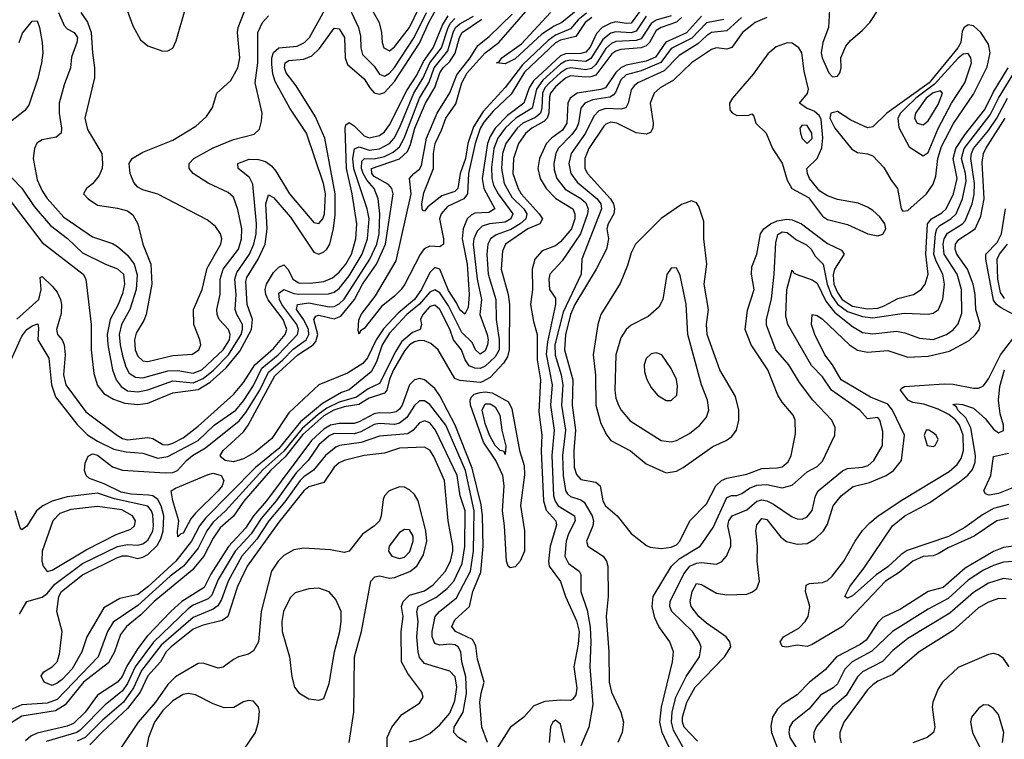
# Model space of a CAD drawing. Header units: inches. Extents: x 884549 to 1028252, y 526810 to 653624.
# Tile 649 of 656: x 982801 to 986713, y 561382 to 564241. Entities that reach past the tile are written whole.
import ezdxf

# ---------------------------------------------------------------- set-up
doc = ezdxf.new("R2010")
doc.units = ezdxf.units.IN
doc.header["$MEASUREMENT"] = 0
doc.layers.add('A9586', color=7, linetype='Continuous')

msp = doc.modelspace()

# ---------------------------------------------------------------- linework, layer by layer
at = {"layer": 'A9586', "color": 5}
for points, elevation in [([(986210, 564385.8), (986091.7, 564368.3), (986064.3, 564355.7), (986036.3, 564323.7), (986017.8, 564282.2), (986014.6, 564210), (985991.6, 564150), (985985.3, 564110), (985989.1, 564089.1), (986016, 564030), (986030, 564014.7), (986050, 564017.1), (986059.9, 564030), (986064.5, 564050), (986063.9, 564090), (986083.5, 564136.5), (986101.3, 564158.7), (986150, 564199), (986178.6, 564230), (986215.1, 564284.9), (986270.2, 564350), (986269.9, 564370), (986241.9, 564381.9)], 2120), ([(986570, 564221), (986551.6, 564208.4), (986545.5, 564194.5), (986539.8, 564150), (986528.6, 564130), (986414.9, 563990), (986246.4, 563870), (986190, 563815.7), (986170, 563811.9), (986102.7, 563842.7), (986050, 563876.2), (986023.8, 563870), (986020.3, 563850), (986039.3, 563810), (986106.8, 563726.8), (986130, 563713), (986170, 563707.8), (986190, 563700.6), (986234.5, 563654.5), (986263.4, 563603.4), (986289.2, 563570), (986303, 563490), (986310, 563481.1), (986330, 563483.5), (986403.8, 563550), (986430, 563587.5), (986441, 563619), (986449.3, 563690), (986462.8, 563737.2), (986511.4, 563828.6), (986590, 563944.9), (986645.4, 564054.6), (986656.2, 564110), (986650, 564144.5), (986620.1, 564190), (986590, 564216.9)], 2120), ([(985850, 564149.5), (985806.2, 564133.7), (985773.9, 564106.1), (985714.9, 564025.1), (985632.6, 563930), (985621.7, 563910), (985622.6, 563882.6), (985631.5, 563871.5), (985650, 563861.2), (985698.6, 563861.4), (985710, 563867.3), (985718, 563858), (985726.4, 563830), (985766.4, 563790), (985791.4, 563730), (985830.6, 563670.6), (985850, 563603.1), (985868.6, 563570), (985934.8, 563534.8), (985990, 563461.3), (986010, 563447.1), (986090, 563427.1), (986170.2, 563390), (986210, 563382.6), (986230, 563388.7), (986242.8, 563410), (986238.7, 563430), (986218, 563458), (986190, 563483.5), (986170, 563497.1), (986132.6, 563512.6), (986050, 563527), (986010, 563540.9), (985980.6, 563560.6), (985938.6, 563610), (985930.6, 563630), (985928.7, 563650), (985970, 563690.1), (985988.4, 563731.6), (985992.3, 563772.3), (985985.2, 563845.2), (985978.8, 563858.8), (985957.9, 563877.9), (985927, 563890), (985899.5, 563910), (985931.5, 563948.5), (985935.2, 563964.8), (985917.4, 564037.4), (985907.9, 564110), (985897, 564130), (985870, 564148.1)], 2120), ([(986570, 564106.9), (986550, 564103.8), (986530, 564088.3), (986435.4, 563984.6), (986362, 563930), (986320.4, 563890), (986300.7, 563870), (986290.1, 563850), (986293.5, 563813.5), (986335.5, 563735.5), (986390, 563700.3), (986410, 563714), (986450.8, 563809.2), (986503, 563910), (986556.1, 563990), (986582.2, 564070), (986579.4, 564090)], 2140), ([(986459.2, 563959.2), (986430, 563950.5), (986402.9, 563930), (986360.1, 563870), (986356.2, 563850), (986366.2, 563830), (986390, 563823.1), (986410, 563839), (986450, 563904.5), (986467.1, 563950)], 2160), ([(985910, 563822.8), (985900.9, 563810), (985902.7, 563790), (985910, 563769.6), (985930, 563749), (985950, 563769.1), (985947.9, 563790), (985930, 563820.7)], 2140), ([(985470, 563521.1), (985430, 563506.9), (985350, 563451.4), (985248.2, 563350), (985230, 563314.5), (985215.9, 563264.1), (985186.8, 563193.2), (985110.1, 563069.9), (985098.4, 563030), (985079.6, 562910), (985089.3, 562829.3), (985090.4, 562710), (985110, 562636.5), (985133.7, 562590), (985150.2, 562570), (985227.9, 562527.9), (985290, 562477), (985370, 562441.5), (985410, 562447.7), (985437.6, 562462.4), (985554.6, 562545.4), (985607.7, 562570), (985630, 562585.9), (985649.1, 562610), (985658.7, 562650), (985657.7, 562690), (985644.6, 562744.6), (985582.5, 562850), (985532.2, 562990), (985529.9, 563029.9), (985538.3, 563090), (985520.9, 563190), (985530.6, 563270), (985518.8, 563370), (985519.1, 563439.1), (985499.7, 563499.7), (985490, 563513.6)], 2120), ([(985410, 563255.1), (985390, 563254.5), (985371.7, 563228.3), (985356.9, 563130), (985340.9, 563099.1), (985298.1, 563061.9), (985230, 563027.4), (985210, 563009.8), (985190, 562976.8), (985170.1, 562910), (985165.3, 562770), (985170, 562738), (985180.5, 562710), (985191, 562690), (985227, 562647), (985350, 562570.1), (985390, 562564.1), (985410, 562568.9), (985462.5, 562597.5), (985503.2, 562630), (985530, 562661.8), (985538.7, 562690), (985533.1, 562730), (985510, 562791.1), (985456.1, 562990), (985448.6, 563111.4), (985425.2, 563225.2)], 2140), ([(985330, 562917.7), (985310, 562914.2), (985290, 562895.4), (985281.7, 562870), (985282.9, 562842.9), (985292.1, 562812.1), (985310, 562779.5), (985334.9, 562750), (985370, 562727.9), (985390, 562727.8), (985411.6, 562750), (985415, 562785), (985410, 562811.5), (985390, 562855.1), (985352, 562910)], 2160), ([(984750, 562063.6), (984742.4, 562070), (984735.2, 562090), (984727, 562230), (984719.2, 562290), (984726.5, 562390), (984720.2, 562430), (984693.1, 562490), (984643.2, 562563.2), (984591.5, 562710), (984590.9, 562729.1), (984596.5, 562743.5), (984607.1, 562752.9), (984630, 562760.6), (984650, 562762.7), (984678.3, 562758.3), (984743.2, 562723.2), (984755.9, 562695.9), (984786.3, 562530), (984806, 562470), (984806.3, 562433.7), (984790.6, 562310.6), (984806.4, 562210), (984806.3, 562130), (984790.1, 562089.9), (984770, 562067.1)], 1980), ([(984730, 562513.6), (984725.4, 562525.4), (984710, 562529.5), (984690, 562549.3), (984668.2, 562590), (984650, 562636.5), (984638.8, 562690), (984650, 562714.8), (984670, 562715.4), (984690, 562703.5), (984708.7, 562670), (984716.7, 562610), (984732.5, 562547.5)], 1960), ([(986412.7, 562610), (986402, 562610), (986394.8, 562590), (986406, 562550), (986430, 562545.7), (986438, 562550), (986450, 562573.2), (986441.6, 562590), (986430, 562600.5)], 2020), ([(983430, 562186.2), (983427.6, 562207.6), (983434, 562250), (983410, 562329.7), (983403.4, 562370), (983419.6, 562380.4), (983550, 562434.5), (983570, 562439.2), (983601.4, 562430), (983612.7, 562410), (983605.7, 562390), (983590, 562368.9), (983499.7, 562280.3), (983481.2, 562258.8), (983450, 562201.1), (983441, 562199)], 1920), ([(983110, 562307.9), (983004.7, 562295.3), (982960.5, 562279.5), (982932.4, 562250), (982890.2, 562130.2), (982889.6, 562090), (982893.8, 562070), (982910, 562049.5), (982930, 562053.7), (983065.3, 562134.7), (983183.8, 562196.2), (983242.2, 562217.8), (983257, 562230), (983261.1, 562250), (983249.3, 562270), (983206.3, 562293.7)], 1980), ([(984330, 562216.4), (984310, 562203.6), (984269.6, 562150), (984266.8, 562130), (984280.2, 562110), (984310, 562101.3), (984330, 562106.4), (984351, 562129), (984364.8, 562170), (984364.7, 562190), (984350, 562214.7)], 2140), ([(983990, 561982.2), (983950, 561979.8), (983895.4, 561964.6), (983875.8, 561944.2), (983849.5, 561890), (983842.7, 561850), (983843.3, 561810), (983872.7, 561710), (983881.8, 561630), (983892.6, 561590), (983910, 561567.6), (983950, 561543.6), (983990, 561538.3), (984010, 561544.9), (984030, 561604), (984051.8, 561730), (984073.2, 561810), (984078.7, 561850), (984077.9, 561890), (984057.7, 561937.7), (984030, 561968.5)], 2140)]:
    msp.add_lwpolyline(points, close=True, dxfattribs=dict(at, elevation=elevation))
for points, elevation in [([(983210, 564330.8), (983250, 564217.1), (983280.9, 564160.9), (983310, 564136.9), (983370, 564116.5), (983390, 564117), (983410, 564128.4), (983422.4, 564157.6), (983458, 564282)], 2120), ([(984090, 564332.8), (984147.7, 564210), (984155.3, 564175.3), (984155.9, 564130), (984163.1, 564103.1), (984210, 564057.2), (984230, 564024.6), (984250, 564017), (984270, 564028.5), (984290, 564051.9), (984368.3, 564170), (984417.1, 564270)], 2040), ([(984161.5, 564350), (984228.7, 564230), (984238.5, 564190), (984240.9, 564150), (984247.8, 564130), (984270, 564116.9), (984290, 564133.7), (984350, 564209.7), (984388.3, 564290)], 2060), ([(982757.9, 563530), (982890, 563355.5), (983052.7, 563230), (983063.8, 563210), (983084.6, 563030), (983085.6, 562930), (983096.2, 562836.2), (983110, 562787.5), (983135.9, 562755.9), (983173.2, 562733.2), (983218.4, 562718.4), (983270, 562713), (983310, 562718.3), (983410, 562758.9), (983510, 562771.7), (983558.4, 562801.6), (983621.5, 562858.5), (983675.4, 562924.6), (983722.6, 563010), (983725.7, 563050), (983704.7, 563110), (983699.1, 563200.9), (983703.2, 563216.8), (983748.9, 563290), (983775.9, 563350), (983783.8, 563410), (983778.9, 563510), (983790, 563545.4), (983810, 563535.1), (983876.4, 563456.4), (983970, 563318.2), (983990, 563310.1), (984010, 563318.5), (984020.8, 563330), (984032.8, 563350), (984048.2, 563411.8), (984054.5, 563465.5), (984054, 563550), (984013.8, 563770), (983975.7, 563855.7), (983899.1, 563979.1), (983860.1, 564030), (983852.7, 564050), (983855.9, 564070), (983870, 564078.9), (983930, 564084.2), (983961.7, 564098.3), (983992.6, 564127.4), (984050, 564207.5), (984070, 564204.8), (984091.5, 564170), (984093.6, 564090), (984103.8, 564063.8), (984170, 564006.8), (984192, 563970), (984210, 563951.3), (984230, 563944.8), (984250, 563952.2), (984290, 563996), (984390, 564148.5), (984426.9, 564230), (984470, 564310)], 2020), ([(982770, 563613.6), (982810, 563572), (982859.2, 563499.2), (982924, 563424), (982991.6, 563371.6), (983050, 563315.3), (983141.8, 563270), (983190, 563251.9), (983213.2, 563230), (983217.8, 563190), (983210, 563153.6), (983192.9, 563110), (983160.4, 563050), (983148.3, 562990), (983150.6, 562950), (983169.5, 562850), (983183.9, 562810), (983203.9, 562783.9), (983230, 562767.1), (983270, 562762.5), (983310, 562770.3), (983410, 562806.2), (983490, 562798.9), (983530, 562815.6), (983571.7, 562848.3), (983630.8, 562909.2), (983680.7, 562990), (983686.7, 563010), (983686.5, 563030), (983663.7, 563070), (983657.8, 563090), (983660.9, 563150), (983655.7, 563210), (983663.7, 563236.3), (983714.3, 563310), (983730.9, 563350), (983740.2, 563390), (983741.4, 563430), (983727.6, 563587.6), (983714, 563614), (983668.6, 563650), (983667.2, 563670), (983712.3, 563687.7), (983750, 563686.4), (983777.7, 563677.7), (983801.2, 563661.2), (983819.3, 563639.3), (983873.3, 563550), (983970, 563436), (983990, 563432.1), (984004.9, 563450), (984012.3, 563470), (984015.5, 563550), (984007.9, 563590), (983941.1, 563790), (983874.3, 563890), (983816, 563996), (983806.6, 564026.6), (983802.7, 564062.7), (983802.7, 564090), (983808.9, 564111.1), (983830.2, 564129.8), (983903.3, 564136.7), (983933.2, 564150), (983952.8, 564170), (984039.7, 564330)], 2040), ([(983044.3, 564270), (983070.9, 564230.9), (983085, 564190), (983089.7, 564109.7), (983098.7, 564050), (983098.2, 564010), (983060.3, 563850), (983070, 563804.5), (983128, 563710), (983130.3, 563670), (983128.1, 563650), (983117.2, 563622.8), (983090, 563589.6), (983066.8, 563570), (983054.8, 563550), (983073.4, 563530), (983110, 563504.2), (983190, 563492.8), (983230, 563481.5), (983250, 563466), (983270.6, 563430.6), (983290.1, 563350.1), (983322.3, 563270), (983326.5, 563190), (983304.1, 563070), (983294.4, 563045.6), (983263.7, 562996.3), (983256.6, 562970), (983259.9, 562930), (983270, 562904.8), (983290, 562885.5), (983310, 562882.7), (983410, 562907.6), (983487.7, 562912.3), (983513.2, 562930), (983521, 562950), (983517.3, 562970), (983492.9, 563030), (983491.7, 563090), (983525.4, 563170), (983546.2, 563253.8), (983600.6, 563350), (983603.6, 563370), (983599.4, 563390), (983579.6, 563419.6), (983545.8, 563445.8), (983350, 563547.6), (983290, 563564.7), (983270, 563576.3), (983254.5, 563594.5), (983239.7, 563630), (983236.4, 563670), (983248, 563690), (983290, 563714.7), (983410, 563762.4), (983501.2, 563818.8), (983543.2, 563856.8), (983567.1, 563892.9), (983584.5, 563950), (983639.7, 564000.3), (983668.1, 564050), (983676.2, 564090), (983666.9, 564190), (983668.6, 564210), (983713.5, 564326.5)], 2080), ([(985053.4, 564266.6), (985019.8, 564240.2), (984990, 564204.6), (984930, 564179.4), (984901.2, 564158.8), (984798.7, 564061.3), (984730, 563971.8), (984643.1, 563876.9), (984604.1, 563815.9), (984581, 563750), (984572.5, 563690), (984551.2, 563630), (984541.8, 563570), (984530, 563558.7), (984478.5, 563541.5), (984422.6, 563497.4), (984410, 563480.4), (984402.6, 563482.6), (984399.7, 563490), (984399.2, 563510), (984407.1, 563552.9), (984444.8, 563650), (984444.7, 563710), (984451.7, 563750), (984477.5, 563802.5), (984493.8, 563850), (984533.5, 563906.5), (984557.4, 563990), (984578.7, 564030), (984649.9, 564110), (984705.3, 564150), (984830, 564294.6)], 1860), ([(985390, 564256.5), (985330, 564239), (985310, 564226.7), (985270, 564165.1), (985250, 564158.2), (985170, 564154.3), (985152.8, 564147.2), (985130, 564126.4), (985090, 564063.8), (985072.7, 564047.3), (985050, 564041.5), (984990.4, 564050.4), (984974.2, 564045.8), (984950, 564030.5), (984906, 563990), (984887.9, 563970), (984878.2, 563950), (984875.5, 563890), (984870.2, 563869.8), (984850, 563853.3), (984800.2, 563830), (984777, 563810), (984732.9, 563750), (984719.6, 563710), (984714.7, 563650), (984726.4, 563590), (984756.7, 563536.7), (984803.8, 563490), (984816.5, 563470), (984811.9, 563450), (984788.9, 563430), (984752.6, 563407.4), (984693.7, 563386.3), (984672.1, 563370), (984660.7, 563350), (984656.8, 563310), (984661.7, 563230), (984692.5, 563130), (984694.2, 563050), (984706.4, 562970), (984705.4, 562930), (984690, 562901.3), (984650, 562864.2), (984630, 562855.1), (984610, 562856.5), (984586.3, 562866.3), (984571, 562890), (984556.6, 562930), (984524.2, 562970), (984510, 563012.4), (984470.1, 563090.1), (984450, 563107.7), (984430, 563102.4), (984403.4, 563070), (984394, 563050), (984397.8, 563030), (984392, 563010), (984361.1, 562998.9), (984318.1, 562961.9), (984295, 562925), (984230, 562795.9), (984185.7, 562774.3), (984139, 562741), (984070, 562722.2), (984021.9, 562698.1), (983986.7, 562673.3), (983923.1, 562616.9), (983850, 562526.6), (983767, 562453), (983618.5, 562290), (983570, 562245), (983544.6, 562210), (983510, 562141.2), (983452.2, 562070), (983399.2, 562030), (983270, 561913.8), (983172.5, 561847.5), (983149.4, 561810), (983113, 561710), (982950, 561540.7), (982910, 561526.5), (982810, 561519.2), (982761.9, 561498.1)], 1960), ([(982790, 563051.1), (982877, 563130), (982886.8, 563170), (982882.5, 563217.5), (982890, 563221.6), (982930, 563182.5), (982950, 563158.6), (982963, 563130), (982967.5, 563110), (982966.5, 563073.5), (982946.7, 563010), (982951.7, 562990), (982969.8, 562969.8), (982978.3, 562950), (982981.8, 562910), (982975.5, 562830), (982984.2, 562790), (983063.6, 562683.6), (983190, 562588.9), (983210, 562577.3), (983230, 562572.3), (983310, 562581.4), (983330, 562577.1), (983370, 562554.1), (983390, 562552.8), (983410, 562558.4), (983450, 562580.5), (983510, 562625.8), (983650, 562752.4), (983690, 562799.5), (983735.4, 562870), (983810, 562935.1), (983855.4, 562990), (983862.7, 563010), (983848.2, 563050), (983788.6, 563128.6), (983778.8, 563150), (983776.4, 563170), (983781.3, 563190), (983810, 563237), (983830, 563258.5), (983850, 563266.9), (983868.2, 563248.2), (983886.2, 563210), (983910, 563195.8), (983954.9, 563194.9), (984010, 563201.4), (984044.2, 563215.8), (984070, 563238.1), (984096.5, 563270), (984118.7, 563310), (984136.9, 563370), (984140.6, 563430), (984121.7, 563550), (984099.4, 563650), (984093.9, 563810), (984097.1, 563822.9), (984110, 563833.4), (984130, 563819.5), (984170, 563779.5), (984190, 563772.3), (984230, 563781.7), (984250, 563795.9), (984270, 563824.2), (984339.6, 563960.4), (984378.6, 564021.4), (984405.3, 564074.7), (984444.2, 564130), (984480.3, 564219.7), (984502.8, 564257.2)], 1980), ([(982955.7, 564270), (982978.4, 564218.4), (982990, 564204.7), (983016.9, 564190), (983030.1, 564170), (983028.6, 564150), (983007.5, 564092.5), (983003.3, 564050), (982977.3, 563982.7), (982958.2, 563910), (982957.4, 563870), (982967.6, 563810), (982966.5, 563790), (982945.4, 563774.6), (982890, 563763.9), (982869.8, 563750.2), (982860.5, 563730), (982854.8, 563690), (982870, 563605.4), (982890, 563560.9), (982910, 563530.8), (982976.4, 563456.4), (983090, 563378.9), (983170, 563352.5), (983190, 563340.1), (983230, 563305.2), (983255.7, 563270), (983267.9, 563227.9), (983263.9, 563170), (983239.3, 563090), (983205.3, 563030), (983196.5, 562990), (983199.6, 562950), (983210, 562905.4), (983222.4, 562862.4), (983236.4, 562836.4), (983261.2, 562821.2), (983290, 562818.3), (983390, 562846.4), (983430, 562847.1), (983490, 562836.9), (983524.3, 562850), (983610, 562929.8), (983634, 562970), (983637.8, 562990), (983631.2, 563010), (983593.2, 563050), (983585, 563070), (983584.3, 563090), (983597.1, 563150), (983597.3, 563210), (983610, 563250.1), (983670.5, 563330), (983682.1, 563370), (983683.4, 563410), (983667.4, 563487.4), (983650, 563535.6), (983630, 563555.3), (983550, 563591.5), (983489.7, 563630), (983474.2, 563650), (983474, 563670), (983492.4, 563690), (983570, 563732.5), (983650, 563764.7), (983733.1, 563786.9), (983753.4, 563806.6), (983762.4, 563837.6), (983764.1, 563870), (983736.4, 563990), (983746.8, 564070), (983747.4, 564190), (983765.3, 564230), (983790, 564256.4)], 2060), ([(985290, 564255.2), (985250, 564195.8), (985230, 564188.8), (985170, 564192.8), (985150, 564187.9), (985118, 564162), (985070, 564086.5), (985050, 564075.5), (984990, 564080.1), (984970, 564076.2), (984950, 564064.8), (984879.4, 564000.6), (984854.1, 563965.9), (984837.1, 563890), (984771.9, 563850), (984730.3, 563810), (984700.7, 563770), (984685.5, 563730), (984675.1, 563655.1), (984676.4, 563610), (984683.9, 563583.9), (984702.2, 563550), (984760.6, 563470), (984752.7, 563450), (984730, 563436.8), (984667.2, 563430), (984639, 563421), (984618.5, 563401.5), (984605, 563370), (984603.4, 563350), (984619.2, 563210), (984635.4, 563130), (984629.6, 563069.6), (984658.9, 562990), (984661.8, 562970), (984659.9, 562950), (984650, 562926.2), (984630, 562912.8), (984612.3, 562930), (984599, 562959), (984558, 562998), (984504.2, 563104.2), (984470, 563156), (984450, 563168.3), (984430, 563158.6), (984389.2, 563110.8), (984339.5, 563070), (984270, 562996.4), (984241, 562950), (984218.3, 562881.7), (984197.1, 562842.9), (984110, 562770.8), (984080, 562760), (984003.5, 562716.5), (983916.7, 562643.3), (983830, 562538.2), (983737.9, 562462.1), (983539.3, 562260.7), (983516, 562230), (983484.2, 562170), (983421.3, 562090), (983310, 561988.3), (983270, 561958.2), (983198.7, 561941.2), (983135.4, 561904.6), (983067.3, 561790), (983048, 561730), (983010, 561662.4), (982970, 561619.6), (982950, 561605.2), (982930, 561595.9), (982898.4, 561610), (982886, 561634), (982897.2, 561650), (982930, 561670.2), (982949.8, 561690), (982958.8, 561721.2), (982969.9, 561810), (982948.6, 561890), (982956.4, 561950), (982967.2, 561970), (983050, 562035.8), (983190, 562104), (983210, 562110.9), (983230, 562111), (983270, 562100.9), (983290, 562105.7), (983310, 562117.1), (983347.5, 562152.5), (983361.7, 562178.3), (983370.8, 562210), (983373.1, 562270), (983363.2, 562310), (983350, 562335.5), (983330, 562349), (983312.9, 562352.9), (983244.3, 562355.7), (983203.8, 562363.8), (983137.2, 562397.2), (983078.6, 562418.6), (983065.5, 562430), (983058, 562450), (983060.8, 562479.2), (983072.6, 562507.4), (983090, 562516.6), (983110, 562510.8), (983170, 562465.1), (983210, 562451.7), (983379.5, 562440.5), (983410, 562442.5), (983428.6, 562450), (983463.4, 562490), (983487.9, 562510), (983539.2, 562540.8), (983673, 562647), (983699.9, 562680.1), (983755.7, 562770), (983790, 562841.5), (983847.2, 562890), (983888, 562932), (983939.2, 562970), (983949.5, 562990), (983948.1, 563010), (983930, 563048.6), (983900.2, 563090), (983905.4, 563110), (983950, 563116.1), (984030, 563100.7), (984050, 563101.4), (984070, 563111.8), (984090, 563131), (984192.3, 563290), (984219.4, 563350), (984229.2, 563390), (984232.2, 563470), (984225.7, 563530), (984209.3, 563570), (984182.2, 563602.2), (984166.2, 563630), (984158.6, 563650), (984160.9, 563679.1), (984170.7, 563689.3), (984210, 563688.4), (984250, 563698), (984285.2, 563714.8), (984310, 563736), (984328.7, 563770), (984389.5, 563930), (984427.6, 563992.4), (984447.2, 564050), (984502.7, 564117.3), (984523.1, 564190), (984533, 564210), (984550, 564225.1), (984604.3, 564255.7)], 1940), ([(985270, 564282.3), (985230, 564227.9), (985210, 564226.3), (985170, 564232.2), (985150, 564228), (985115, 564210), (985093.3, 564186.7), (985068.2, 564131.8), (985050, 564112.8), (985030, 564106.8), (984970, 564106.2), (984950, 564097.2), (984842, 563998), (984825.4, 563970), (984803.5, 563910), (984738.9, 563861.1), (984689.9, 563810), (984670, 563777.2), (984660.1, 563750), (984638.5, 563610), (984645.7, 563570), (984689.1, 563490), (984665, 563475), (984610, 563472.4), (984594.7, 563465.3), (984579.2, 563450), (984562.5, 563410), (984559.5, 563370), (984578.8, 563270), (984587.5, 563150), (984582.5, 563097.5), (984570, 563071.3), (984550, 563088.5), (984537, 563117), (984505.2, 563165.2), (984470.9, 563250), (984450, 563257.1), (984430, 563237.4), (984397.7, 563170), (984370, 563130), (984304.7, 563075.3), (984247, 563013), (984217.2, 562970), (984182.7, 562897.3), (984164.8, 562875.2), (984103.5, 562836.5), (983989.7, 562790), (983870, 562679.2), (983802.4, 562577.6), (983736.3, 562523.7), (983690, 562496.6), (983650, 562484.9), (983617.2, 562490), (983602.2, 562502.2), (983597.5, 562510), (983609.4, 562530), (983690, 562604), (983709.4, 562630.6), (983814.2, 562825.8), (983906.6, 562910), (983966.8, 562950), (983977.6, 562962.4), (983985, 562990), (983969.7, 563050), (983977.1, 563062.9), (983990, 563067.5), (984050, 563052.2), (984077.1, 563062.9), (984130.8, 563130), (984162.8, 563190), (984219, 563270), (984254, 563350), (984284.3, 563550), (984279.3, 563570), (984265.9, 563585.9), (984210, 563617.9), (984200.5, 563630), (984198.9, 563650), (984310, 563688.5), (984342.1, 563717.9), (984354.3, 563745.7), (984370.4, 563810), (984413.9, 563910), (984450, 563971.4), (984470.3, 564030), (984483.5, 564050), (984510, 564075.2), (984531.1, 564108.9), (984548.9, 564171.1), (984558.5, 564190), (984636.9, 564243.1)], 1920), ([(985073.9, 564250), (985048.3, 564230), (985010, 564174.9), (984950, 564159.5), (984930, 564149.3), (984806.6, 564033.4), (984754, 563946), (984681.8, 563878.2), (984645.7, 563834.3), (984631, 563809), (984610.7, 563750), (984584.3, 563630), (984580.8, 563550), (984565.5, 563530), (984501, 563499), (984475.9, 563470), (984468.4, 563450), (984484.6, 563370), (984484.7, 563350), (984470, 563339.2), (984430, 563341), (984408.7, 563331.3), (984391.8, 563308.2), (984331.2, 563190), (984316.9, 563170), (984290, 563142.3), (984238.1, 563101.9), (984170, 563014.5), (984154.6, 563005.4), (984150, 562991.8), (984146.1, 563006.1), (984147.9, 563047.9), (984157.5, 563070), (984215.2, 563144.8), (984296.4, 563283.6), (984356.6, 563550), (984349.6, 563610), (984366.4, 563630), (984390, 563647.7), (984397.8, 563662.2), (984416.7, 563770), (984460.3, 563870), (984509.6, 563950.4), (984537.4, 564022.6), (984590.2, 564090), (984621.2, 564138.8), (984666, 564174), (984757.3, 564262.7)], 1880), ([(985018.6, 564281.4), (984955.3, 564230), (984924, 564216), (984875.9, 564184.1), (984770, 564086.3), (984730, 564066.3), (984696, 564070), (984706.3, 564073.7), (984716, 564090), (984794.2, 564145.8), (984910.6, 564269.4)], 1840), ([(985510, 564255.6), (985450.3, 564189.7), (985368.6, 564151.4), (985327.2, 564092.8), (985290, 564076.2), (985210, 564060.5), (985189.4, 564050.6), (985169.2, 564030.8), (985129.1, 563970.9), (985110, 563963.5), (985015.9, 563950), (984988.1, 563930), (984978.9, 563910), (984975.1, 563830), (984957.2, 563802.8), (984913.5, 563770), (984892.3, 563747.7), (984866.5, 563690), (984859.2, 563650), (984869.1, 563610), (984892.5, 563570), (984930.8, 563530.8), (984998.1, 563490), (985007.3, 563470), (985006.7, 563450), (984993.8, 563410), (984950, 563358.9), (984930, 563343.2), (984877, 563323), (984848.3, 563290), (984836.9, 563250), (984838.1, 563170), (984830.1, 563110), (984842, 563042), (984857.2, 562990), (984856.5, 562890), (984870.5, 562810), (984863.4, 562683.4), (984875.2, 562590), (984872.3, 562527.7), (984882.6, 562330), (984892.4, 562292.4), (984931.1, 562250), (984933.3, 562233.3), (984908.5, 562150), (984902.3, 562090), (984904.5, 562070), (984949.3, 562009.3), (984969.8, 561950), (985013.3, 561853.3), (985023.7, 561810), (985019.7, 561760.3), (985002.9, 561670), (985014.6, 561585.4), (985010, 561559.7), (984998.2, 561541.8), (984990, 561536.8), (984950, 561538.4), (984887.9, 561532.1), (984844, 561516), (984803.8, 561470), (984750, 561429.9), (984699.1, 561350)], 2020), ([(982799, 564150), (982812.7, 564187.3), (982850, 564235.3), (982870, 564236.5), (982880.4, 564210), (982890.1, 564150.1), (982892.7, 564110), (982887.3, 564070), (982872.9, 564007.1), (982838, 563902), (982820.7, 563879.3), (982764.4, 563835.6)], 2040), ([(982767.3, 562890), (982810, 562984.1), (982830, 563010.1), (982850, 563025.4), (982873.1, 563033.1), (982876.1, 563016.1), (982872.5, 562970), (982916.7, 562896.7), (982927.5, 562790), (982943.4, 562743.4), (983030, 562632.7), (983070, 562592.1), (983110, 562566.6), (983175.4, 562535.4), (983223.9, 562523.9), (983290, 562518.9), (983350, 562499.6), (983390, 562505.4), (983509.9, 562570), (983573.5, 562630), (983659.8, 562690), (983690, 562726.6), (983730, 562788.2), (983763.6, 562856.4), (983827.6, 562910), (983904.2, 562990), (983908.6, 563010), (983901.6, 563030), (983843, 563110), (983833.1, 563130), (983830, 563154.3), (983850, 563168.8), (983890, 563153.3), (983910, 563150.8), (984027.4, 563152.6), (984050, 563158.4), (984070, 563172.8), (984110, 563224), (984161.7, 563310), (984183.4, 563370), (984189.7, 563450), (984181.9, 563490), (984129.1, 563649.1), (984124.3, 563690), (984131.2, 563728.8), (984150, 563735.7), (984190, 563723.3), (984230, 563727.9), (984270, 563749.6), (984288.6, 563770), (984310, 563811.5), (984366.6, 563950), (984404.7, 564010), (984430.3, 564069.7), (984477, 564130), (984502.8, 564210), (984512.5, 564227.5), (984530, 564246)], 1960), ([(985430.1, 564249.9), (985410, 564231.4), (985349.3, 564210.7), (985330, 564197.9), (985303.6, 564150), (985290, 564137.1), (985270, 564130), (985190, 564122.5), (985170, 564116.6), (985154.1, 564105.9), (985090, 564021.2), (985070, 564013.6), (985050, 564012.6), (984990, 564018.7), (984970, 564009.6), (984930, 563974.7), (984910.6, 563950), (984905.8, 563934.2), (984903.9, 563870), (984896.8, 563850), (984883.6, 563836.4), (984836.2, 563810), (984810, 563789.2), (984783.1, 563750), (984763.5, 563690), (984760.3, 563630), (984781.1, 563570), (984793.9, 563550), (984865.5, 563470), (984877.7, 563450), (984867.8, 563430), (984819.9, 563410), (984731.3, 563350), (984718.9, 563321.1), (984713.5, 563250), (984741.5, 563150), (984746.8, 563110), (984745.3, 562930), (984738.8, 562901.2), (984723.4, 562876.6), (984670, 562819.1), (984638, 562802), (984630, 562799.4), (984550, 562807.7), (984530, 562816.2), (984463.1, 562930), (984435.1, 562955.1), (984410, 562965.4), (984390, 562967), (984370, 562961.7), (984350, 562949.1), (984330, 562925.7), (984286.3, 562850), (984270, 562813), (984259.2, 562770), (984250, 562757.5), (984190, 562737.1), (984148.1, 562711.9), (984090, 562702.9), (984049.7, 562690.3), (984010, 562667.8), (983926.1, 562593.9), (983855.7, 562504.3), (983798.1, 562450), (983692.2, 562327.8), (983651.1, 562268.9), (983598.1, 562221.9), (983570, 562181), (983532.2, 562110), (983486.1, 562053.9), (983335.5, 561930), (983283, 561877), (983224.9, 561830), (983201.2, 561798.8), (983177.8, 561730), (983154.2, 561685.8), (983054, 561610), (982981.1, 561518.9), (982944, 561496), (982810, 561473.7), (982770, 561449.3)], 1980), ([(985598.6, 564241.4), (985530, 564228.2), (985471.9, 564168.1), (985390, 564127.2), (985348.5, 564071.5), (985270, 564037.5), (985210, 564021.7), (985190, 564002.4), (985168.6, 563951.4), (985159.1, 563940.9), (985146.3, 563933.7), (985076.6, 563923.4), (985046.5, 563910), (985030, 563890), (985020.6, 563830), (985013.3, 563810), (984995.4, 563784.6), (984940.7, 563730), (984931, 563710), (984923.6, 563670), (984925, 563645), (984935.8, 563610), (984968.2, 563568.2), (985030.3, 563530.3), (985050, 563513.3), (985059.9, 563490), (985057.3, 563470), (985028.8, 563390), (984956.6, 563283.4), (984907.7, 563230), (984902.8, 563210), (984905.4, 563170), (984930, 563134.4), (984930.1, 563110.1), (984898, 562962), (984892.2, 562912.2), (984917.2, 562790), (984909.4, 562710), (984924.1, 562610), (984915.8, 562510), (984921.9, 562350), (984928, 562328), (984940.8, 562310), (985005.8, 562270), (985007.8, 562250), (984981.5, 562198.5), (984972.5, 562170), (984966.9, 562110), (984981.1, 562081.1), (985024, 562050), (985030, 562037), (985031, 561970), (985055.7, 561895.7), (985068.2, 561828.2), (985070.6, 561770), (985065.7, 561670), (985078.7, 561521.3), (985062.5, 561430), (985030, 561356.1)], 2040), ([(985668.5, 564250), (985610, 564196.8), (985550, 564190.2), (985530, 564177.6), (985495.1, 564144.9), (985420.8, 564099.2), (985361.9, 564038.1), (985257.2, 563990), (985241.9, 563978.1), (985230, 563962.8), (985218.2, 563910), (985208.9, 563891.1), (985190, 563886.2), (985130, 563888.4), (985101.4, 563878.6), (985081.7, 563858.3), (985049.3, 563790), (984992.5, 563710), (984982.9, 563670), (984990.7, 563630), (985016.1, 563596.1), (985095.4, 563530), (985109.5, 563510), (985112.9, 563490), (985035, 563290), (985031.6, 563230), (984960.5, 563079.5), (984927.8, 562950), (984929.1, 562909.1), (984953, 562830), (984959.1, 562790), (984953.7, 562710), (984969, 562610), (984957.7, 562510), (984960.8, 562430), (984970, 562370.2), (984977.9, 562357.9), (984990, 562346.4), (985030, 562334), (985044.3, 562324.3), (985075.6, 562270), (985081, 562250), (985077.8, 562230), (985052.5, 562170), (985058.4, 562150), (985119.3, 562110), (985132.4, 562090), (985138, 562070), (985139.3, 561950), (985130.5, 561870), (985141.7, 561730), (985143.4, 561610), (985151.7, 561570), (985189.6, 561490), (985199.8, 561450), (985194.6, 561410), (985178, 561370)], 2060), ([(985770, 564249.4), (985722.6, 564230), (985673.2, 564190), (985630, 564130.4), (985610, 564123.8), (985570, 564129.5), (985550, 564122.4), (985470, 564070.4), (985398.6, 564001.4), (985345.1, 563970), (985322.2, 563950), (985306.3, 563910), (985317.9, 563830), (985317, 563810), (985307, 563793), (985290, 563786.1), (985250, 563791.2), (985173.6, 563830), (985150, 563833.8), (985130, 563826.4), (985122.1, 563817.9), (985062.3, 563730), (985046.3, 563690), (985047, 563650), (985057.3, 563630), (985149, 563530), (985159.9, 563510), (985164.3, 563490), (985161.3, 563470), (985139.1, 563430), (985134.2, 563410), (985140.9, 563370), (985132.1, 563330), (985091.8, 563250), (985007, 563110), (984989.5, 563070), (984970, 562989.7), (984965.5, 562930), (984998.5, 562810), (984996.4, 562710), (985009.8, 562610), (985002.3, 562530), (985004.1, 562464.1), (985013.8, 562433.8), (985030, 562414.5), (985090, 562403.6), (985107.7, 562390), (985117.6, 562330), (985128.9, 562310), (985175, 562270), (985230, 562199.7), (985292, 562152), (985305.9, 562145.9), (985350, 562139.8), (985390, 562145.1), (985410, 562155.4), (985423.4, 562170), (985464.1, 562250), (985530, 562318.3), (985566.6, 562390), (985588.8, 562411.2), (985610, 562420.2), (985690, 562436.2), (985750, 562457.7), (985810, 562460.3), (985830, 562465.5), (985854.8, 562485.2), (985866.8, 562510), (985883.7, 562596.3), (985882.3, 562650), (985873.6, 562670), (985830, 562722), (985812.7, 562750), (985774.1, 562850), (985707.1, 562950), (985683.1, 563010), (985692.5, 563087.5), (985718.8, 563170), (985708.6, 563230), (985710, 563259.3), (985730.4, 563310), (985744.5, 563390), (985757.7, 563410), (985783.9, 563430), (985810, 563442.4), (985848.7, 563448.7), (985870, 563446.2), (985907.4, 563430), (986010, 563352.6), (986065.7, 563325.7), (986077, 563310), (986037.8, 563250), (986032.7, 563227.3), (986036.3, 563190), (986050, 563156.8), (986069.3, 563130), (986110, 563103.6), (986170, 563092.2), (986210, 563095.7), (986235.6, 563104.4), (986290, 563133.4), (986351.6, 563150), (986383, 563170), (986398.7, 563190), (986410.2, 563230), (986401, 563310), (986407.4, 563430), (986424, 563450), (986465.4, 563474.6), (986481.8, 563490), (986511.1, 563548.9), (986525.7, 563610), (986509.2, 563690), (986520.5, 563730), (986555.8, 563784.2), (986635.4, 563884.6), (986668.4, 563951.6), (986728.7, 564050)], 2080), ([(985381.4, 561350), (985354.1, 561410), (985344.6, 561450), (985350.7, 561510), (985395.1, 561690), (985398.3, 561730), (985383.9, 561770), (985340.9, 561830), (985325, 561865), (985314.2, 561910), (985318.3, 561950), (985390.7, 562070), (985421.2, 562098.8), (985504, 562150), (985515.7, 562164.3), (985556.1, 562223.9), (985610, 562343), (985628.8, 562351.2), (985650, 562351), (985670, 562358.4), (985700.3, 562379.7), (985730, 562392.5), (985770, 562394.9), (985830, 562381.9), (985870, 562392.3), (985930, 562445.2), (985970, 562466), (985990, 562487.5), (986039.9, 562590), (986040.6, 562620.6), (986027.3, 562650), (985951.7, 562730), (985899.7, 562799.7), (985856.7, 562870), (985805.1, 562930), (985767.7, 563027.7), (985768.1, 563050), (985788, 563132), (985799.2, 563230), (985805.3, 563354.7), (985812.6, 563387.4), (985830, 563398.8), (985850, 563395.7), (985886.8, 563366.8), (985926.6, 563346.6), (985946, 563330), (985961.6, 563301.6), (985993.5, 563270), (986009.3, 563190), (986025.9, 563145.9), (986050.9, 563110.9), (986090, 563082.1), (986150, 563061.5), (986190, 563057.2), (986315.3, 563075.3), (986410, 563071.4), (986430, 563075), (986451.4, 563090), (986469.1, 563130.9), (986476, 563190), (986469, 563230), (986442.1, 563282.1), (986432.7, 563310), (986439.3, 563390), (986444.7, 563410), (986456.3, 563423.7), (986500.3, 563450), (986521.1, 563470), (986546.6, 563530), (986560.9, 563599.1), (986558.5, 563630), (986542.9, 563690), (986553.7, 563730), (986657.2, 563862.8), (986690.1, 563930), (986787.9, 564090)], 2060), ([(985437.2, 561350), (985399.2, 561419.2), (985391.3, 561450), (985392.8, 561490), (985408.5, 561550), (985448.4, 561631.6), (985502.4, 561710), (985508.1, 561750), (985500.8, 561770), (985474.6, 561810), (985391.7, 561890), (985383.8, 561910), (985385.8, 561930), (985439.7, 562040.3), (985464, 562070), (985490, 562082.1), (985510, 562084.7), (985570, 562078.3), (985591, 562089), (985608.8, 562110), (985626, 562150), (985626.6, 562173.4), (985614.1, 562230), (985618.1, 562250), (985631.2, 562270), (985690, 562294.3), (985730, 562328.9), (985750, 562334.4), (985770, 562330.1), (985795.9, 562315.9), (985870, 562265.9), (985890, 562258.4), (985910, 562257.5), (985930, 562266), (985950, 562291.4), (985962.8, 562350), (985973.5, 562370), (986070, 562448.7), (986090, 562458.3), (986150, 562463.6), (986172.7, 562470), (986195, 562490), (986229.6, 562550), (986230, 562605.2), (986218, 562650), (986210, 562660.7), (986170, 562655.1), (986139.1, 562690), (986027, 562770), (985990, 562822.1), (985947.4, 562867.4), (985853.3, 563030), (985845.4, 563065.4), (985849.6, 563170), (985870, 563248), (985875.9, 563235.9), (985886, 563230), (985950, 563208.2), (985970, 563193.9), (986003.6, 563123.6), (986038.9, 563078.9), (986110, 563021.9), (986150, 562998.7), (986190, 562993.1), (986284.1, 563004.1), (986317.6, 562997.6), (986376.2, 562976.2), (986430, 562970.1), (986483.9, 562990), (986510.4, 563009.6), (986530, 563033.4), (986544.7, 563075.3), (986543.4, 563170), (986525.6, 563230), (986474.6, 563310), (986470.2, 563350), (986474.4, 563370), (986487.1, 563392.9), (986547.5, 563430), (986557.9, 563442.1), (986585.6, 563510), (986593.5, 563546.5), (986594.9, 563590), (986580.4, 563690), (986582.2, 563710), (986590.8, 563730), (986650, 563801.3), (986683.5, 563850), (986725.6, 563930)], 2040), ([(985494.6, 561374.6), (985441.3, 561430), (985434.5, 561450), (985434.3, 561470), (985451.8, 561530), (985484.9, 561590), (985601, 561710), (985626.1, 561750), (985623, 561770), (985607.9, 561790), (985530, 561843.8), (985499.9, 561870), (985468.5, 561910), (985464.3, 561930), (985473.2, 561970), (985490, 562001.4), (985510, 561996.9), (985570, 561962.5), (985610, 561956.1), (985690, 561958.8), (985712.4, 561967.6), (985730, 561982), (985740.8, 562010), (985731.1, 562090), (985732.6, 562150), (985725.8, 562210), (985730, 562234.7), (985750, 562259.4), (985770, 562255.1), (985824.9, 562184.9), (985847.7, 562167.7), (985890, 562157.9), (985930, 562160.5), (985961.6, 562178.4), (985994.6, 562210), (986010, 562237.2), (986032.6, 562310), (986065.2, 562350), (986113.1, 562386.9), (986177.8, 562402.2), (986243.4, 562430), (986272.3, 562450), (986305.1, 562490), (986316.4, 562590), (986268.3, 562690), (986250, 562713.8), (986181.4, 562741.4), (986065, 562810), (986030, 562869.5), (985999.8, 562910), (985960.5, 562990), (985946.4, 563030), (985949.9, 563070.1), (985970, 563065.8), (985990, 563051.7), (986097.5, 562950), (986130, 562928.1), (986170, 562920.5), (986250, 562926.7), (986330, 562900.2), (986410, 562904.7), (986495.8, 562924.2), (986573.4, 562966.6), (986598.6, 562990), (986612.7, 563010), (986617.4, 563030), (986599.7, 563090), (986597, 563150), (986589.1, 563190), (986566.3, 563250), (986524.6, 563310), (986517.1, 563330), (986518.5, 563350), (986531.8, 563368.2), (986596.9, 563410), (986619.9, 563460.1), (986632.3, 563530), (986625.5, 563674.5), (986630.6, 563710), (986639, 563730), (986716.3, 563850)], 2020), ([(986787.2, 563050), (986697.9, 563097.9), (986682.1, 563110), (986670, 563127.5), (986639.3, 563290), (986639.3, 563310), (986684, 563356), (986701.9, 563390), (986717.1, 563490)], 1980), ([(986714, 563134), (986697.8, 563157.8), (986687.4, 563210), (986684.8, 563290), (986693.6, 563310), (986726, 563350)], 1960), ([(986730, 562260.9), (986683.9, 562250), (986593.2, 562190), (986490, 562143.3), (986450, 562118.8), (986430, 562110.7), (986390, 562108.5), (986349.1, 562090), (986294.6, 562045.4), (986241.6, 562010), (986070, 561830.3), (985950, 561758.6), (985930, 561751.7), (985890, 561756.6), (985848.6, 561748.6), (985830.8, 561750.8), (985821.8, 561770), (985835.9, 561790), (985896.2, 561823.8), (985921.3, 561850), (985933.7, 561870), (985940.8, 561910), (985923.4, 561970), (985925.5, 561994.5), (985939.2, 562000.8), (985990, 562005.8), (986010, 562012.9), (986029.4, 562030.6), (986075.1, 562090), (986120.1, 562170), (986150, 562212.1), (986178.2, 562241.8), (986212.2, 562270), (986310, 562334.5), (986493.7, 562446.3), (986525.8, 562474.2), (986541.7, 562498.3), (986551.5, 562530), (986550, 562590), (986535.2, 562630), (986519.8, 562650), (986492.7, 562672.7), (986450, 562694.1), (986393.4, 562713.4), (986350, 562720.6), (986330.9, 562730), (986301.2, 562770), (986303.4, 562776.6), (986315.9, 562784.1), (986474.6, 562794.6), (986510, 562793.2), (986590, 562777), (986610, 562777.6), (986630, 562786.5), (986650, 562815), (986698.4, 562910), (986790.9, 563030)], 1980), ([(986730, 562315.8), (986670, 562299.5), (986625.9, 562274.1), (986556.8, 562223.2), (986491.5, 562188.5), (986327, 562133), (986302.9, 562117.1), (986250, 562068.1), (986203.6, 562036.4), (986110, 561952.2), (986090, 561943.5), (986079.6, 561950), (986099.4, 561990), (986156.7, 562063.3), (986268.8, 562230), (986317.5, 562270), (986416.5, 562323.5), (986535.1, 562404.9), (986568.6, 562431.4), (986586, 562454), (986597.1, 562482.9), (986597.9, 562510), (986579.6, 562619.6), (986559.5, 562659.5), (986527.9, 562690), (986523.6, 562703.6), (986508, 562712), (986524.3, 562715.7), (986547.5, 562712.5), (986590, 562698.2), (986636.3, 562656.3), (986670, 562614.1), (986690, 562600.1), (986710.2, 562609.8), (986710.2, 562630), (986696, 562676), (986690, 562730), (986695.7, 562784.3), (986713.4, 562850)], 1960), ([(984659.4, 561370), (984636.7, 561430), (984629.7, 561530.3), (984634, 561566), (984646.1, 561610), (984620.5, 561700.5), (984613.2, 561753.2), (984599.5, 561779.5), (984532.5, 561810), (984517.8, 561830), (984530, 561857.3), (984588.4, 561910), (984602, 561970), (984633.4, 562046.6), (984642, 562150), (984640.1, 562270), (984634.2, 562314.2), (984598.9, 562458.9), (984531.4, 562630), (984470, 562747.4), (984450, 562776.2), (984410, 562810.8), (984390, 562816.4), (984370, 562810.4), (984349.2, 562790.8), (984320.3, 562710), (984310, 562693.8), (984296.3, 562683.7), (984270, 562677.5), (984230, 562679.6), (984210, 562675.4), (984150, 562643.1), (984130, 562636.9), (984070, 562636.9), (984035.3, 562630), (984010, 562614.7), (983959.9, 562570), (983782.3, 562330), (983730, 562270), (983698.3, 562221.7), (983631.1, 562148.9), (983561, 562039), (983534.2, 561985.8), (983445.8, 561930), (983400.9, 561890), (983307.6, 561792.4), (983270, 561743.4), (983227.1, 561672.9), (983208, 561632), (983190, 561610), (983110, 561557.3), (983061.4, 561490), (983015.1, 561444.9), (982990, 561435), (982870, 561406.1), (982845, 561395), (982823.9, 561376.1)], 2020), ([(984575.7, 561370), (984544.2, 561390), (984525.5, 561410), (984527.9, 561430), (984563.2, 561490), (984575.8, 561564.2), (984573.7, 561630), (984557.3, 561690), (984553.1, 561730), (984542.7, 561750), (984530, 561757.2), (984510, 561760.4), (984470, 561756), (984450, 561763.6), (984439.8, 561790), (984439.8, 561810), (984452.1, 561870), (984469.4, 561890), (984536.2, 561943.8), (984592.1, 562050), (984603.6, 562130), (984606.3, 562290), (984571.9, 562450), (984494.5, 562630), (984430, 562713), (984410, 562727.1), (984390, 562727), (984370, 562708), (984338.7, 562661.2), (984310, 562638.3), (984290, 562632.8), (984230, 562636.4), (984210, 562632.5), (984156.3, 562603.7), (984130, 562596.5), (984050, 562597.1), (984030, 562588.2), (983990, 562551.7), (983947.1, 562490), (983899.4, 562440.6), (983820.3, 562330), (983760.5, 562259.5), (983721.3, 562198.7), (983656.5, 562130), (983590, 562017.4), (983564.7, 561955.3), (983550, 561940.8), (983490, 561915.5), (983470, 561900.7), (983332.2, 561767.8), (983260.2, 561670), (983230, 561604), (983210, 561575), (983140.8, 561519.2), (983041.8, 561418.2), (983028.4, 561410), (982906.2, 561373.8)], 2040), ([(984350, 561372.6), (984390, 561384.9), (984430, 561405.1), (984470, 561439.6), (984510, 561486.4), (984530, 561535.8), (984537.8, 561590), (984530.9, 561630.9), (984510, 561652.8), (984410, 561683.7), (984390, 561706.9), (984383.9, 561730), (984378.3, 561790), (984383.7, 561850), (984378.5, 561890), (984384, 561910), (984454.5, 561945.5), (984499.1, 561980.9), (984526.4, 562010), (984558.9, 562081.1), (984569, 562149), (984570.4, 562290), (984550.7, 562350), (984539, 562430), (984453, 562610), (984430, 562639.7), (984410, 562647.9), (984390, 562639.2), (984364.4, 562610), (984343.6, 562596.4), (984230, 562586.7), (984158.1, 562561.9), (984071.8, 562550), (984056.7, 562543.3), (984016.5, 562510), (983968.9, 562451.1), (983930, 562425.4), (983915.3, 562410), (983854.5, 562325.5), (983790.8, 562250), (983742.8, 562177.2), (983684.2, 562110), (983628.9, 562010), (983602.8, 561937.2), (983588, 561912), (983570, 561899.6), (983490, 561865.9), (983363.3, 561756.7), (983284.9, 561655.1), (983253.8, 561586.2), (983212.9, 561530), (983130, 561458.3), (983061.2, 561390), (983030, 561375.1)], 2060), ([(984261.7, 561350), (984261.7, 561390), (984279.3, 561430), (984319.5, 561480.5), (984390, 561525.8), (984403.5, 561550), (984398.9, 561570), (984343.6, 561643.6), (984318.6, 561690), (984316.2, 561810), (984324, 561870), (984317.6, 561910), (984324.5, 561930), (984350, 561954.9), (984410, 561972.4), (984444.2, 561995.8), (984491.1, 562048.9), (984513.1, 562090), (984522.6, 562130), (984522, 562150), (984503, 562250), (984488.4, 562410), (984446.4, 562506.4), (984430, 562531.1), (984410, 562543.6), (984310, 562539.5), (984250, 562519), (984170, 562509.5), (984090, 562489.9), (984070, 562480.1), (984050, 562463.1), (984010, 562402.4), (983950, 562385.3), (983930, 562369.9), (983830, 562245), (983705.1, 562070), (983665.8, 561990), (983627.9, 561870), (983605.7, 561854.3), (983530, 561835.7), (983490, 561819.8), (983402.7, 561750), (983383.6, 561730), (983360.8, 561690), (983310, 561634.8), (983279.9, 561570), (983230, 561505.1), (983130, 561412.7), (983080.1, 561359.9)], 2080), ([(986750, 562382.8), (986690, 562359.2), (986652.5, 562352.5), (986638, 562358), (986632, 562370), (986659.6, 562430), (986670, 562505.3), (986730, 562518.9)], 1940), ([(984110.3, 561369.7), (984128.3, 561490), (984131.8, 561710), (984159.7, 561810), (984195.8, 562010), (984211.7, 562028.3), (984230, 562031.3), (984270, 562022), (984290, 562025.2), (984351.3, 562048.7), (984379.4, 562070), (984405, 562115), (984419.1, 562170), (984414.3, 562210), (984384.4, 562330), (984370, 562355.3), (984350, 562374.1), (984330, 562383.8), (984310, 562385.8), (984269.2, 562370), (984251.1, 562350), (984245.3, 562334.7), (984237.5, 562270), (984230.1, 562249.9), (984210.2, 562230), (984162.8, 562197.2), (984110, 562129.7), (984090, 562125.1), (984035.4, 562135.4), (983930, 562142), (983890, 562135.1), (983850, 562112.2), (983827.8, 562090), (983801.7, 562050), (983760.4, 561890), (983750.1, 561769.9), (983730, 561733.4), (983710, 561721.1), (983670, 561710.5), (983650, 561699.9), (983610, 561669.1), (983590, 561664.5), (983530, 561685), (983510, 561683.8), (983419.5, 561630), (983390, 561600.6), (983340.2, 561530), (983271.6, 561450), (983204.4, 561350)], 2120), ([(982800.2, 561879.8), (982829.9, 561930.1), (982890, 561946.4), (982910, 561961.9), (982941.2, 561998.8), (983050, 562081), (983190, 562147.9), (983230, 562156), (983270, 562153), (983290, 562158.5), (983310, 562173.5), (983330, 562209.5), (983332.7, 562230), (983330, 562274.6), (983325.2, 562290), (983310, 562309.2), (983178.3, 562338.3), (983110, 562360.6), (982990, 562345.5), (982930, 562328.7), (982892.6, 562310), (982867.4, 562290), (982830, 562229.7), (982810, 562215.1), (982802.7, 562222.7), (982783.4, 562290)], 1960), ([(986750, 562149.1), (986710, 562143.9), (986670, 562128), (986557.1, 562062.9), (986470, 561984.9), (986410, 561969.9), (986300.6, 561899.4), (986230, 561866.6), (986210, 561846.2), (986163.9, 561776.1), (986140.7, 561759.3), (986046, 561710), (986001.7, 561658.3), (985938.9, 561610), (985890, 561558.6), (985830, 561520.8), (985810, 561501.2), (985792, 561470), (985785.2, 561434.8), (985788.1, 561410), (985811, 561350)], 2020), ([(986750, 562088.9), (986710, 562086.3), (986670, 562072.7), (986630, 562054.5), (986570, 562014.2), (986490, 561941.7), (986410, 561898.8), (986268.8, 561811.2), (986187.1, 561732.9), (986108.3, 561690), (986079.5, 561660.5), (986050, 561602.3), (986032.9, 561587.1), (985982.5, 561557.5), (985937.2, 561502.8), (985870.8, 561450), (985859.6, 561430), (985856.9, 561410), (985861.2, 561390), (985886.3, 561350)], 2040), ([(986750, 562015.7), (986710, 562020.6), (986650, 562003), (986590, 561965.7), (986496.3, 561883.7), (986330, 561782.9), (986270, 561734.6), (986229.1, 561690.9), (986149.6, 561650), (986129.4, 561630), (986084.1, 561555.9), (986030.6, 561509.4), (985967, 561433), (985955.8, 561410), (985955, 561390), (985961.9, 561370)], 2060), ([(986720.8, 561940.8), (986690, 561941.3), (986650, 561927.1), (986610, 561905.2), (986510, 561814.8), (986374.8, 561730), (986270, 561639.7), (986210, 561613.9), (986190, 561599.2), (986170, 561578.5), (986075.5, 561450), (986060.1, 561410), (986059.3, 561390), (986065, 561370)], 2080), ([(986732, 561670), (986710, 561702.8), (986690, 561718.5), (986670, 561723.2), (986650, 561719.8), (986530, 561667.8), (986467.9, 561610), (986450, 561582.4), (986429.5, 561530), (986426.9, 561510), (986437.3, 561430), (986432, 561410), (986407, 561390), (986350, 561368.4)], 2120), ([(983670.8, 561310), (983737.6, 561410), (983749.7, 561450.3), (983753.6, 561493.6), (983749.6, 561510), (983730, 561533.6), (983710, 561536.9), (983690, 561531.3), (983651.2, 561508.8), (983613, 561507), (983570, 561523), (983499.5, 561559.5), (983470, 561565), (983450, 561560.4), (983410, 561534.7), (983370, 561496.2), (983336.7, 561450), (983312.4, 561390), (983287.1, 561252.9)], 2140), ([(986706.4, 561370), (986710.6, 561409.4), (986690, 561480.5), (986670, 561505.1), (986650, 561518), (986630, 561519.6), (986610, 561504.5), (986583.1, 561470), (986578, 561450), (986586.9, 561410), (986615.8, 561350)], 2140), ([(984967.2, 561370), (984950, 561443), (984930, 561458.9), (984919.1, 561450), (984910, 561431.8), (984905, 561370)], 2040)]:
    msp.add_lwpolyline(points, dxfattribs=dict(at, elevation=elevation))

doc.saveas('drawing.dxf')
